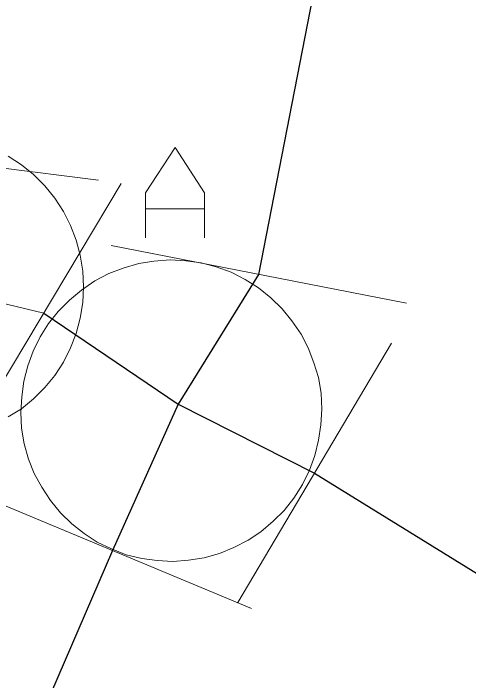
# Model space of a CAD drawing. Extents: x -659250 to -657316, y -997555 to -993684.
# Drawn here: x -658708.233 to -658706.721, y -994975.951 to -994973.737 of the extents above; entities that cross this region are included whole.
import ezdxf

# ---------------------------------------------------------------- set-up
doc = ezdxf.new("R2010")
doc.units = 0
doc.header["$LTSCALE"] = 0.4
for name, color, linetype, lineweight in [('14', 7, 'Continuous', 25), ('17', 7, 'Continuous', 25), ('23', 7, 'Continuous', 13), ('34', 7, 'Continuous', 13), ('47', 7, 'Continuous', 13)]:
    doc.layers.add(name, color=color, linetype=linetype, lineweight=lineweight)

msp = doc.modelspace()

# ---------------------------------------------------------------- linework, layer by layer
at = {"layer": '14', "lineweight": 13}
msp.add_line((-658708.132, -994974.732), (-658708.5, -994974.644), dxfattribs=at)
at = {"layer": '17'}
for p, q in [((-658707.419, -994974.603), (-658707.686, -994975.033)), ((-658707.686, -994975.033), (-658707.233, -994975.262))]:
    msp.add_line(p, q, dxfattribs=at)
for points in [[(-658689.166, -994922.67), (-658688.447, -994926.223), (-658691.355, -994947.704), (-658699.204, -994963.84), (-658705.204, -994963.234), (-658707.419, -994974.603)], [(-658708.132, -994974.732), (-658707.686, -994975.033), (-658707.904, -994975.519)], [(-658707.233, -994975.262), (-658705.91, -994976.079), (-658685.292, -994977.215)], [(-658707.904, -994975.519), (-658708.359, -994976.57), (-658707.53, -994977.64), (-658707.076, -994979.074), (-658706.866, -994979.912)]]:
    msp.add_lwpolyline(points, dxfattribs=at)
at = {"layer": '23'}
msp.add_line((-658707.599, -994974.385), (-658707.795, -994974.385), dxfattribs=at)
for points in [[(-658707.795, -994974.482), (-658707.795, -994974.333), (-658707.696, -994974.182), (-658707.599, -994974.333), (-658707.599, -994974.482)], [(-658707.209, -994975.05), (-658707.211, -994974.997), (-658707.22, -994974.945), (-658707.235, -994974.896), (-658707.254, -994974.847), (-658707.278, -994974.801), (-658707.308, -994974.757), (-658707.341, -994974.717), (-658707.378, -994974.681), (-658707.419, -994974.648), (-658707.463, -994974.62), (-658707.51, -994974.596), (-658707.56, -994974.578), (-658707.61, -994974.565), (-658707.661, -994974.558), (-658707.713, -994974.555), (-658707.767, -994974.559), (-658707.817, -994974.567), (-658707.869, -994974.582), (-658707.916, -994974.6), (-658707.963, -994974.624), (-658708.007, -994974.655), (-658708.047, -994974.688), (-658708.084, -994974.726), (-658708.117, -994974.766), (-658708.144, -994974.81), (-658708.167, -994974.858), (-658708.185, -994974.906), (-658708.198, -994974.957), (-658708.205, -994975.009), (-658708.209, -994975.061), (-658708.206, -994975.113), (-658708.197, -994975.165), (-658708.183, -994975.216), (-658708.164, -994975.264), (-658708.139, -994975.309), (-658708.11, -994975.353), (-658708.077, -994975.394), (-658708.039, -994975.431), (-658707.998, -994975.463)], [(-658707.998, -994975.463), (-658707.955, -994975.491), (-658707.907, -994975.514), (-658707.859, -994975.533), (-658707.807, -994975.545), (-658707.756, -994975.552), (-658707.704, -994975.555), (-658707.652, -994975.551), (-658707.6, -994975.543), (-658707.549, -994975.529), (-658707.501, -994975.509), (-658707.454, -994975.485), (-658707.411, -994975.457), (-658707.371, -994975.422), (-658707.334, -994975.386), (-658707.302, -994975.345), (-658707.273, -994975.3), (-658707.25, -994975.253), (-658707.232, -994975.204), (-658707.22, -994975.153), (-658707.212, -994975.102), (-658707.209, -994975.05), (-658707.211, -994974.997), (-658707.22, -994974.945), (-658707.235, -994974.896), (-658707.254, -994974.847), (-658707.278, -994974.801), (-658707.308, -994974.757), (-658707.341, -994974.717), (-658707.378, -994974.681), (-658707.419, -994974.648), (-658707.463, -994974.62), (-658707.51, -994974.596), (-658707.56, -994974.578), (-658707.61, -994974.565), (-658707.661, -994974.558), (-658707.713, -994974.555), (-658707.767, -994974.559), (-658707.817, -994974.567), (-658707.869, -994974.582)], [(-658707.869, -994974.582), (-658707.916, -994974.6), (-658707.963, -994974.624), (-658708.007, -994974.655), (-658708.047, -994974.688), (-658708.084, -994974.726), (-658708.117, -994974.766), (-658708.144, -994974.81), (-658708.167, -994974.858), (-658708.185, -994974.906), (-658708.198, -994974.957), (-658708.205, -994975.009), (-658708.209, -994975.061), (-658708.206, -994975.113), (-658708.197, -994975.165), (-658708.183, -994975.216), (-658708.164, -994975.264), (-658708.139, -994975.309), (-658708.11, -994975.353), (-658708.077, -994975.394), (-658708.039, -994975.431), (-658707.998, -994975.463), (-658707.955, -994975.491), (-658707.907, -994975.514), (-658707.859, -994975.533), (-658707.807, -994975.545), (-658707.756, -994975.552), (-658707.704, -994975.555), (-658707.652, -994975.551), (-658707.6, -994975.543), (-658707.549, -994975.529), (-658707.501, -994975.509), (-658707.454, -994975.485), (-658707.411, -994975.457), (-658707.371, -994975.422), (-658707.334, -994975.386), (-658707.302, -994975.345), (-658707.273, -994975.3), (-658707.25, -994975.253), (-658707.232, -994975.204)], [(-658707.232, -994975.204), (-658707.22, -994975.153), (-658707.212, -994975.102), (-658707.209, -994975.05)]]:
    msp.add_lwpolyline(points, dxfattribs=at)
at = {"layer": '34'}
for p, q in [((-658708.943, -994974.166), (-658707.95, -994974.29)), ((-658707.875, -994974.302), (-658708.389, -994975.16)), ((-658707.909, -994974.507), (-658706.928, -994974.699)), ((-658706.978, -994974.831), (-658707.488, -994975.691)), ((-658708.365, -994975.327), (-658707.442, -994975.711))]:
    msp.add_line(p, q, dxfattribs=at)
at = {"layer": '47'}
msp.add_lwpolyline([(-658708.25, -994975.076), (-658708.206, -994975.049), (-658708.166, -994975.016), (-658708.129, -994974.978), (-658708.096, -994974.938), (-658708.067, -994974.894), (-658708.043, -994974.847), (-658708.025, -994974.799), (-658708.011, -994974.748), (-658708.003, -994974.696), (-658708, -994974.644), (-658708.003, -994974.592), (-658708.011, -994974.539), (-658708.025, -994974.49), (-658708.043, -994974.441), (-658708.067, -994974.394), (-658708.096, -994974.35), (-658708.129, -994974.309), (-658708.166, -994974.272), (-658708.206, -994974.24), (-658708.25, -994974.211)], dxfattribs=at)

doc.saveas('drawing.dxf')
